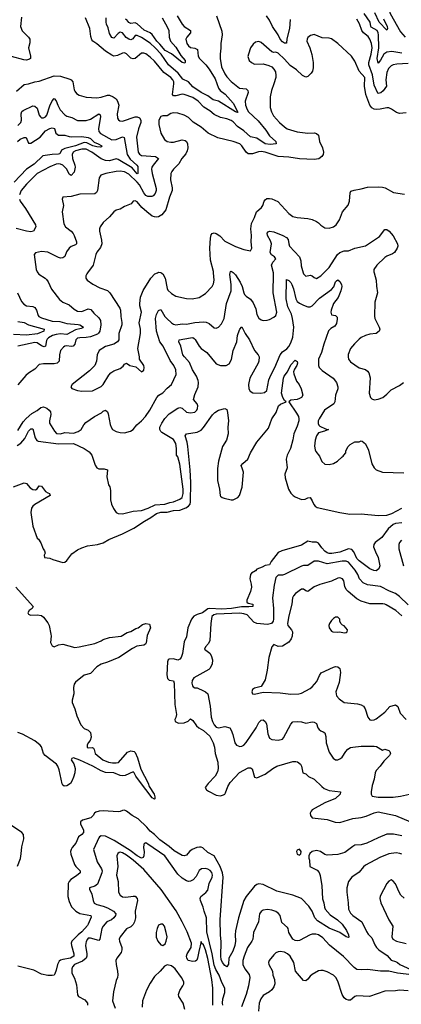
# Model space of a CAD drawing. Header units: inches. Extents: x 1552611 to 1694776, y 811966 to 917215.
# Tile 286 of 549: x 1632287 to 1635866, y 873138 to 882373. Entities that reach past the tile are written whole.
import ezdxf

# ---------------------------------------------------------------- set-up
doc = ezdxf.new("R2010")
doc.units = ezdxf.units.IN
doc.header["$MEASUREMENT"] = 0
doc.layers.add('B6837', color=7, linetype='Continuous')
doc.layers.add('B6838', color=7, linetype='Continuous')

msp = doc.modelspace()

# ---------------------------------------------------------------- linework, layer by layer
at = {"layer": 'B6837', "color": 5}
for points, elevation in [([(1632262.1, 878377.9), (1632298.6, 878401.4), (1632335.3, 878444.7), (1632370, 878513.9), (1632390, 878536.3), (1632410, 878536.5), (1632430.5, 878450.5), (1632447.5, 878427.5), (1632461.1, 878421.1), (1632650, 878395.9), (1632790, 878399.1), (1632892.5, 878352.5), (1632938.8, 878318.8), (1632964.6, 878290), (1632993.4, 878193.4), (1633010, 878168.2), (1633030, 878159.5), (1633079.5, 878159.5), (1633111.3, 878150), (1633104.5, 878084.5), (1633121, 878010), (1633130.6, 877990.6), (1633138, 877958), (1633138.8, 877870), (1633146.8, 877830), (1633167.1, 877787.1), (1633192, 877750), (1633210, 877742.8), (1633250, 877739.1), (1633350, 877762.4), (1633430, 877769.2), (1633492.7, 877790), (1633557.2, 877822.8), (1633648, 877830), (1633694.6, 877845.4), (1633728, 877850), (1633790, 877874.8), (1633810, 877890.8), (1633819.8, 877930), (1633819.8, 877970), (1633790, 878205.2), (1633770, 878272), (1633758, 878290), (1633758, 878350), (1633750, 878398), (1633730, 878436.4), (1633620.6, 878500.6), (1633609.5, 878510), (1633600.5, 878530), (1633602, 878550), (1633618.9, 878590), (1633647.5, 878632.4), (1633690, 878676.3), (1633770, 878729.1), (1633790, 878735.3), (1633809.2, 878729.2), (1633850, 878690.4), (1633890, 878684.6), (1633930, 878692.4), (1633949.6, 878710), (1633953.5, 878726.5), (1633956.1, 878750), (1633951, 878770), (1633916.9, 878810), (1633930, 878856.3), (1633959.9, 878930), (1633962.9, 878970), (1633959.6, 878990), (1633945.6, 879030), (1633906.9, 879090), (1633878.4, 879158.4), (1633831.1, 879210), (1633818.3, 879230), (1633799.1, 879310), (1633779.1, 879350), (1633782, 879370), (1633890.1, 879390.2), (1633910, 879391), (1633924.2, 879384.2), (1633934, 879374), (1633969.3, 879309.3), (1633990, 879288.6), (1634043.2, 879250), (1634130, 879143.9), (1634170, 879129.4), (1634224, 879130), (1634250, 879145.7), (1634274.1, 879185.9), (1634289.9, 879270), (1634324.7, 879350), (1634328.7, 879410), (1634334.3, 879430), (1634350, 879470.8), (1634370, 879490.8), (1634400.8, 879430), (1634440.7, 879370), (1634488.9, 879270), (1634522, 879230), (1634532, 879210), (1634531, 879171), (1634524, 879150), (1634444.8, 879010), (1634432.1, 878950), (1634436.2, 878910), (1634449, 878889), (1634474.5, 878874.5), (1634549.5, 878869.5), (1634584.2, 878875.8), (1634603.9, 878896.1), (1634624.3, 878995.7), (1634642, 879038), (1634681.1, 879110), (1634730.5, 879229.5), (1634750, 879256.5), (1634793, 879287), (1634810, 879306.4), (1634830, 879342.4), (1634850, 879394.8), (1634857.7, 879490), (1634845, 879570), (1634834.6, 879610), (1634800.2, 879680.2), (1634786.2, 879753.9), (1634787.6, 879932.4), (1634790, 879935.5), (1634810, 879927.4), (1634830, 879906.7), (1634839.2, 879890), (1634854.9, 879850), (1634875.1, 879755.1), (1634889.3, 879729.3), (1634910, 879713.7), (1634950, 879693.9), (1634990, 879681.2), (1635010, 879680.3), (1635030, 879690.3), (1635098.3, 879761.7), (1635210, 879841.1), (1635232.4, 879867.6), (1635250, 879913.6), (1635257.8, 879922.2), (1635270, 879931.7), (1635290, 879918.3), (1635304.5, 879890), (1635308, 879870), (1635299.1, 879830), (1635272.6, 879767.4), (1635229.3, 879710), (1635206.7, 879650), (1635204, 879630), (1635210, 879605.7), (1635250, 879598), (1635263.8, 879583.8), (1635265.1, 879565.1), (1635256.7, 879523.3), (1635242.3, 879497.7), (1635203.4, 879476.6), (1635184.3, 879455.7), (1635138.2, 879330), (1635117.7, 879250), (1635090.2, 879190), (1635089.3, 879130), (1635095.3, 879110), (1635124, 879084), (1635225.2, 879010), (1635256.9, 878970), (1635269.1, 878930), (1635269, 878910), (1635247.6, 878850), (1635241.7, 878790), (1635233.1, 878770), (1635146.5, 878710), (1635094.4, 878630), (1635086, 878610), (1635085.3, 878585.3), (1635091.1, 878571.1), (1635101.7, 878561.7), (1635155.6, 878535.6), (1635182, 878530), (1635146.2, 878513.8), (1635090, 878498.3), (1635071.2, 878468.8), (1635059, 878430), (1635053, 878373), (1635058, 878338), (1635063.9, 878323.9), (1635098.8, 878278.8), (1635122, 878230), (1635150, 878204), (1635190, 878202), (1635230, 878211), (1635268.9, 878231.1), (1635310, 878274), (1635322, 878278), (1635326, 878290), (1635346, 878310), (1635346, 878330), (1635366, 878370), (1635386, 878390), (1635430, 878412), (1635470, 878414), (1635490, 878422), (1635499.6, 878419.6), (1635530, 878394), (1635556.8, 878336.8), (1635588.5, 878208.5), (1635610, 878171), (1635631, 878150), (1635690.9, 878129.1), (1635890, 878121.5)], 940), ([(1632456.5, 880000), (1632466.8, 879986.8), (1632525.5, 879950), (1632537.4, 879937.4), (1632553.1, 879913.1), (1632583.9, 879843.9), (1632658.7, 879750), (1632690, 879724.2), (1632750, 879697), (1632798, 879658), (1632830, 879640.2), (1632870, 879637.2), (1632930, 879662.3), (1632955.1, 879655.1), (1632980.8, 879620.8), (1633030, 879575.6), (1633044.5, 879550), (1633046.6, 879510), (1633037.6, 879450), (1633026.9, 879433.2), (1633015.2, 879424.8), (1632950, 879398.7), (1632910, 879390.8), (1632850.1, 879389.9), (1632830, 879384.8), (1632814.4, 879370), (1632803.2, 879330), (1632789.3, 879310.7), (1632770, 879307.3), (1632730, 879315), (1632710, 879311.9), (1632697.1, 879302.9), (1632670, 879269.3), (1632659.1, 879230), (1632655.9, 879170), (1632638.7, 879150), (1632610, 879143.6), (1632510, 879145.3), (1632470, 879137.4), (1632430, 879093.6), (1632370, 879056.2), (1632344.9, 879035.1), (1632270, 878949.5)], 960), ([(1632270, 878521.3), (1632319.5, 878600.5), (1632346.6, 878633.4), (1632401.8, 878678.2), (1632451.7, 878708.3), (1632485.1, 878734.9), (1632510, 878743), (1632540.7, 878730), (1632564.7, 878710), (1632574.5, 878694.5), (1632578.4, 878670), (1632566, 878610), (1632567.6, 878590), (1632612.2, 878512.2), (1632632.9, 878492.9), (1632670, 878488.7), (1632710, 878499.6), (1632790, 878496.1), (1632835.1, 878510), (1632862.4, 878530), (1632887.4, 878572.6), (1632906.2, 878593.8), (1632988.2, 878651.8), (1633054.6, 878685.4), (1633070, 878700.3), (1633090, 878710.3), (1633110, 878693.4), (1633117.6, 878677.6), (1633135.6, 878575.6), (1633143.7, 878550), (1633157.1, 878530), (1633191, 878511), (1633230, 878500.2), (1633270, 878498.3), (1633326.9, 878513.1), (1633349.7, 878530), (1633386.4, 878573.6), (1633430, 878609.1), (1633467.6, 878650), (1633508.5, 878710), (1633573.3, 878830), (1633591.8, 878850), (1633630, 878872.9), (1633670, 878916), (1633711.5, 878950), (1633754, 879046), (1633752.4, 879090), (1633730.9, 879130), (1633697.6, 879177.6), (1633631.1, 879310), (1633600.2, 879350), (1633568.7, 879450), (1633559.6, 879570), (1633570, 879607.6), (1633590, 879646.7), (1633610, 879654.4), (1633648.8, 879590), (1633665.7, 879570), (1633710, 879528.4), (1633730, 879516.9), (1633750, 879512.2), (1633810, 879520.2), (1633850, 879517.8), (1633930, 879532.6), (1634010, 879538.2), (1634034.7, 879534.7), (1634062.4, 879522.4), (1634110, 879484), (1634130, 879480.7), (1634150, 879487.7), (1634180.7, 879519.3), (1634205.4, 879570), (1634225.4, 879710), (1634269.2, 879830), (1634270.5, 879890.5), (1634257.5, 879982.5), (1634260.9, 880000)], 960), ([(1632922.9, 880000), (1632915.5, 879990), (1632907.7, 879970), (1632907.3, 879950), (1632920.7, 879930), (1632971.7, 879891.7), (1633037.5, 879857.5), (1633110, 879831.6), (1633133.7, 879810), (1633227.2, 879667.2), (1633232.1, 879650), (1633233.8, 879590), (1633246.1, 879533.9), (1633243.2, 879510), (1633217.7, 879430), (1633215, 879370), (1633202.7, 879350), (1633170, 879330.8), (1633090, 879308), (1633032.7, 879270), (1633012.4, 879230), (1633007.2, 879170), (1632990.2, 879129.8), (1632941.5, 879078.5), (1632778.8, 878950), (1632766, 878930), (1632775.3, 878915.3), (1632830, 878896.4), (1632869.1, 878889.1), (1632970, 878891.6), (1633050, 878932.7), (1633069.5, 878950), (1633122.4, 879037.6), (1633140.8, 879059.2), (1633170, 879078), (1633230, 879100.3), (1633257, 879123), (1633270, 879140.7), (1633290, 879150.8), (1633321, 879130), (1633375.6, 879115.6), (1633430, 879071.3), (1633450, 879086), (1633455.1, 879110), (1633452.3, 879130), (1633409.5, 879189.5), (1633409.5, 879210.5), (1633394.7, 879290), (1633420.3, 879430), (1633418.2, 879470), (1633406.4, 879530), (1633427.6, 879630), (1633412.2, 879690), (1633412.4, 879712.4), (1633421.2, 879770), (1633445.7, 879834.3), (1633516.9, 879950), (1633555.6, 879990), (1633580.2, 880000)], 980), ([(1633613.7, 880000), (1633630.2, 879990), (1633650, 879947.7), (1633670, 879850.8), (1633677.6, 879837.6), (1633710, 879804.4), (1633750, 879781.3), (1633850, 879756.9), (1633903.7, 879756.3), (1633970, 879767.4), (1634030, 879804.9), (1634090.7, 879869.3), (1634103.3, 879896.7), (1634109.7, 879930), (1634104.3, 880000)], 980), ([(1634292.5, 880000), (1634310, 879978.7), (1634354.5, 879910), (1634371.9, 879871.9), (1634387.5, 879810), (1634395.4, 879795.4), (1634410, 879778.7), (1634450.2, 879750.2), (1634476.2, 879716.2), (1634500.3, 879660.3), (1634510, 879606.8), (1634530, 879572.7), (1634550, 879557.1), (1634570, 879552.4), (1634606.2, 879553.8), (1634630, 879560.4), (1634670, 879581.7), (1634690, 879599.5), (1634699.8, 879630), (1634664.7, 879810), (1634668.2, 879990), (1634665.9, 880000)], 960), ([(1634946.1, 880000), (1634950, 879987.7), (1634970, 879968.2), (1635010, 879977.1), (1635030, 879970.4), (1635050, 879954.4), (1635070, 879947), (1635110, 879970.4), (1635140.1, 880000)], 960), ([(1635610.4, 880000), (1635630.3, 879930.3), (1635632.2, 879872.2), (1635641.6, 879810), (1635617.3, 879722.7), (1635613.3, 879593.3), (1635618.7, 879570), (1635657.4, 879490), (1635663.7, 879470), (1635659.3, 879450), (1635630, 879429.7), (1635570, 879423.5), (1635530.8, 879410), (1635490, 879391.6), (1635470, 879376.9), (1635425.9, 879334.1), (1635390.4, 879289.7), (1635368.7, 879231.3), (1635366.4, 879210), (1635370.5, 879190), (1635390, 879163.8), (1635470, 879108.8), (1635531.5, 879091.5), (1635550, 879077.1), (1635560.4, 879060.4), (1635573.4, 879013.4), (1635565.3, 878870), (1635575.5, 878830), (1635590, 878817.1), (1635610, 878808.7), (1635650, 878812.9), (1635693.6, 878830), (1635730, 878859.5), (1635770, 878902), (1635850, 878942), (1635885.1, 878970)], 960), ([(1632266.4, 879810), (1632302.6, 879730), (1632325.1, 879705.1), (1632350, 879687.7), (1632410, 879682.9), (1632430, 879674.7), (1632443.2, 879650), (1632459, 879599), (1632467.6, 879587.6), (1632490, 879575.8), (1632590, 879545.4), (1632663, 879543), (1632730, 879523.8), (1632835.3, 879515.3), (1632850.9, 879510.9), (1632884.4, 879490), (1632878.7, 879481.3), (1632864.1, 879475.9), (1632810, 879465.2), (1632730, 879420.9), (1632670, 879427.3), (1632630, 879421.2), (1632594.7, 879410), (1632558.4, 879390), (1632543.4, 879376.6), (1632537.2, 879362.8), (1632530.1, 879309.9), (1632515.5, 879304.5), (1632490, 879315), (1632450, 879341.6), (1632430, 879345.6), (1632270, 879311.7)], 940), ([(1632270, 879540.6), (1632330, 879534.2), (1632370.1, 879510.1), (1632517.6, 879470), (1632514.6, 879450), (1632454.6, 879425.4), (1632350, 879414.6), (1632230, 879421.6)], 920), ([(1632230, 877990.6), (1632330, 878028), (1632350, 878023.8), (1632383.5, 877983.5), (1632410, 877965.1), (1632435.8, 877964.2), (1632450, 877972.6), (1632470, 877999.5), (1632490, 877999.1), (1632530, 877949), (1632550, 877934.7), (1632567.3, 877930), (1632573.7, 877910), (1632430, 877825.4), (1632410.2, 877810), (1632397.5, 877790), (1632391.9, 877750), (1632410, 877622), (1632450, 877511), (1632462, 877502), (1632486.2, 877466.2), (1632506.7, 877410), (1632519.5, 877390), (1632524.4, 877370), (1632517.1, 877350), (1632518.4, 877330), (1632570, 877321.7), (1632596.3, 877310), (1632690, 877283), (1632710, 877285.4), (1632730, 877300.2), (1632776.3, 877363.7), (1632830, 877399.2), (1632870, 877419.4), (1632922, 877438), (1633015.6, 877450), (1633070, 877465.8), (1633122.3, 877497.7), (1633250, 877549.7), (1633356.6, 877603.4), (1633458.7, 877670), (1633517.4, 877702.6), (1633570, 877742.4), (1633610, 877753.6), (1633670, 877753.5), (1633730, 877769.6), (1633790, 877773.8), (1633846.4, 877793.6), (1633870.8, 877809.2), (1633884.6, 877830), (1633888.9, 877850), (1633891.9, 878031.9), (1633885.4, 878150), (1633863.9, 878370), (1633856.7, 878410), (1633837.6, 878470), (1633849.9, 878490.1), (1633950, 878504.8), (1633990, 878523.8), (1634011.9, 878548.1), (1634093.7, 878666.3), (1634116, 878690), (1634149.9, 878710.1), (1634210, 878727.7), (1634230, 878717.6), (1634236.6, 878690), (1634244.8, 878610), (1634238.8, 878550), (1634241.3, 878490), (1634226.5, 878430), (1634188.8, 878371.2), (1634151.2, 878231.2), (1634142.5, 878162.6), (1634143.1, 878050), (1634160.2, 877970), (1634165.8, 877910), (1634170, 877903.7), (1634184.9, 877890), (1634203.7, 877883.7), (1634270, 877868.8), (1634290, 877870.2), (1634331.1, 877890), (1634349.7, 877910), (1634372.6, 877987.4), (1634384.4, 878130), (1634377.7, 878157.7), (1634363, 878190), (1634378.3, 878210), (1634425.7, 878250), (1634451.3, 878310), (1634510, 878410.2), (1634619.3, 878540.7), (1634652.8, 878630), (1634691.6, 878690), (1634713, 878750), (1634732.2, 878767.8), (1634785.2, 878790), (1634770, 878800.9), (1634753.3, 878830), (1634743.7, 878870), (1634762.5, 879010), (1634768.7, 879030), (1634798, 879070), (1634830, 879136.9), (1634870, 879179.1), (1634887.9, 879167.9), (1634893, 879150), (1634886, 879130), (1634863.5, 879096.5), (1634856.1, 879070), (1634856.9, 879050), (1634881.7, 878981.7), (1634906.4, 878950), (1634926.7, 878910), (1634943, 878850), (1634930.5, 878830), (1634910, 878819.6), (1634890, 878811.5), (1634830, 878802.9), (1634810.7, 878790), (1634881.7, 878681.7), (1634900.2, 878650), (1634906.2, 878630), (1634905, 878610), (1634890, 878561.6), (1634856.6, 878490), (1634847.2, 878432.8), (1634825.5, 878350), (1634796.8, 878290), (1634784.6, 878250), (1634794.9, 878170), (1634772.8, 878110), (1634776.4, 878076.4), (1634809.3, 877969.3), (1634831, 877931), (1634850.4, 877910), (1634870, 877897.3), (1634930, 877873.5), (1634964.9, 877875.1), (1634990, 877887.2), (1635010, 877890.4), (1635030, 877861.3), (1635045.3, 877825.3), (1635057.7, 877810), (1635078.2, 877798.2), (1635289.9, 877750.1), (1635383.8, 877736.2), (1635490, 877738.9), (1635650, 877721.5), (1635730, 877727), (1635777.4, 877742.6), (1635870, 877792.4)], 920), ([(1635870, 877652.8), (1635810, 877646.3), (1635790, 877638.1), (1635742.2, 877597.8), (1635682.4, 877517.6), (1635619.5, 877470), (1635606.9, 877450), (1635606.4, 877430), (1635623.2, 877383.2), (1635650.3, 877330), (1635664.7, 877250), (1635656.2, 877223.8), (1635630, 877205), (1635606.7, 877206.7), (1635570, 877223.1), (1635470, 877295.9), (1635450, 877318.9), (1635422.1, 877382.1), (1635402.3, 877402.3), (1635370, 877409.9), (1635290, 877380.1), (1635215.3, 877364.7), (1635190, 877364.7), (1635170, 877372.1), (1635147.9, 877387.9), (1635119.4, 877419.4), (1635090, 877463.2), (1635070, 877472.2), (1635030, 877472.5), (1634990, 877481.5), (1634930, 877443.5), (1634744, 877390), (1634710, 877374.5), (1634644.4, 877290), (1634630, 877259), (1634590, 877254), (1634562, 877238), (1634510, 877218), (1634496.9, 877203.1), (1634459.8, 877180.2), (1634450, 877168), (1634446.7, 877130), (1634450, 877102), (1634459.1, 877079.1), (1634460.7, 877050), (1634450.8, 877010), (1634417.3, 876930), (1634416, 876910), (1634430, 876898.8), (1634474, 876890), (1634472, 876870), (1634434.9, 876865.1), (1634367.1, 876867.1), (1634273.4, 876850), (1634183.2, 876843.2), (1634068.2, 876851.8), (1634052.6, 876847.4), (1634002.4, 876810), (1633950, 876794.2), (1633920.9, 876779.1), (1633897.1, 876750), (1633863.9, 876670), (1633850, 876584), (1633830, 876539), (1633812.4, 876427.6), (1633800.7, 876390), (1633790, 876375.2), (1633770, 876366.9), (1633730, 876377), (1633690, 876376), (1633680.3, 876370), (1633671.5, 876350), (1633666.9, 876226.9), (1633674, 876194), (1633690, 876178), (1633730, 876170.6), (1633734.9, 876150), (1633743.1, 875950), (1633755.9, 875855.9), (1633752.4, 875827.6), (1633741.5, 875810), (1633744.6, 875790), (1633775.6, 875775.6), (1633830, 875777.8), (1633866.5, 875793.5), (1633890, 875816), (1633910, 875800.9), (1633946.2, 875750), (1633966.5, 875730), (1634010, 875704.7), (1634070, 875651.9), (1634102.1, 875590), (1634113.3, 875550), (1634120.1, 875490), (1634145.8, 875410), (1634148.7, 875350), (1634142.5, 875317.5), (1634121.3, 875278.7), (1634053.5, 875210), (1634027.3, 875170), (1634039.5, 875150), (1634057, 875137), (1634130, 875099.6), (1634170, 875093.1), (1634198.7, 875101.3), (1634210, 875108.4), (1634217.8, 875122.2), (1634237.8, 875182.2), (1634261, 875219), (1634348.6, 875311.4), (1634430, 875356), (1634450, 875355.8), (1634465.8, 875345.9), (1634487.8, 875267.8), (1634510, 875262.4), (1634590, 875295.6), (1634661.7, 875350), (1634696.9, 875370), (1634850, 875415.7), (1634876, 875416), (1634892.5, 875412.5), (1634919.5, 875390), (1634928.9, 875370), (1634942, 875310), (1634970, 875298.8), (1634995.3, 875275.3), (1635050, 875248), (1635120, 875180), (1635143.1, 875163.1), (1635190, 875144.6), (1635296.3, 875130), (1635293.7, 875110), (1635250, 875069), (1635150, 875027), (1635030, 874961.7), (1635019.6, 874950), (1635011.4, 874930), (1635012.9, 874910), (1635030, 874886.7), (1635170, 874870.9), (1635245.8, 874845.8), (1635290, 874843.7), (1635410, 874880.8), (1635490, 874891.4), (1635537.2, 874902.8), (1635610, 874933.7), (1635650, 874944.7), (1635810, 874909.2), (1636010, 874825.5)], 920), ([(1635868.2, 877490), (1635850.4, 877470), (1635841.3, 877450), (1635841.1, 877410), (1635886.4, 877250)], 940), ([(1635930, 876886.1), (1635850, 876964.2), (1635812.5, 876990), (1635753.8, 877013.8), (1635670, 877057), (1635550, 877071.8), (1635509.5, 877089.5), (1635473.6, 877130), (1635458.1, 877170), (1635432.2, 877210), (1635370, 877285.4), (1635350, 877295.7), (1635310, 877295.8), (1635170, 877269.9), (1635090, 877292.7), (1635050, 877295.8), (1634990, 877254.8), (1634950, 877254), (1634930, 877247.9), (1634770, 877167.8), (1634750, 877162.4), (1634710, 877162.4), (1634690, 877140.4), (1634672, 877070), (1634657, 876950), (1634667.7, 876850), (1634667.4, 876750), (1634663.8, 876730), (1634648.9, 876711.1), (1634610, 876700.6), (1634510, 876708.5), (1634483.1, 876723.1), (1634419.1, 876790), (1634390, 876800.8), (1634350, 876807.5), (1634130, 876796.5), (1634107.9, 876792.1), (1634090, 876774.3), (1634078.3, 876710), (1634068.6, 876550), (1634058.6, 876521.4), (1634029.1, 876490), (1634021.5, 876470), (1634070, 876432.8), (1634082.9, 876410), (1634096.1, 876370), (1634091.7, 876328.3), (1634071.4, 876288.6), (1634060.6, 876279.4), (1633921.3, 876198.7), (1633905.2, 876174.8), (1633901, 876150), (1633906.1, 876126.1), (1633914.5, 876114.5), (1633930, 876105.7), (1633950, 876106.3), (1634010, 876079.6), (1634030, 876068.9), (1634050, 876048.4), (1634073.1, 875933.1), (1634082.3, 875830), (1634094.4, 875790), (1634110, 875759.3), (1634130, 875737.6), (1634150, 875732.4), (1634210, 875742.2), (1634257, 875730), (1634271.5, 875710), (1634286.5, 875670), (1634304.4, 875590), (1634320.7, 875570), (1634350, 875556.4), (1634370, 875558.4), (1634389.3, 875570), (1634410, 875592.4), (1634504.8, 875730), (1634530, 875779.5), (1634550, 875802.6), (1634570, 875805.7), (1634590, 875790.3), (1634600.2, 875770), (1634614.5, 875674.5), (1634630, 875632.7), (1634650, 875622), (1634710, 875615.3), (1634750, 875624.9), (1634762, 875638), (1634830, 875765.5), (1634850, 875786.4), (1634890.4, 875790.4), (1634930, 875786), (1634970, 875775.3), (1635030, 875787.9), (1635050, 875785.2), (1635070.2, 875770.2), (1635083.2, 875730), (1635094, 875714), (1635110, 875701.7), (1635134, 875694), (1635150, 875683), (1635159.3, 875650), (1635161.3, 875590), (1635190, 875503), (1635225.9, 875445.9), (1635250, 875432.4), (1635270, 875432.4), (1635296, 875444), (1635310, 875455.5), (1635344.7, 875510), (1635364, 875530), (1635390, 875545.4), (1635410, 875551), (1635490, 875559.3), (1635610, 875559.2), (1635634.5, 875554.5), (1635690, 875521), (1635710, 875530.7), (1635750, 875518.8), (1635758.8, 875510), (1635764, 875490), (1635755.5, 875470), (1635700.4, 875419.6), (1635668.7, 875370), (1635628.9, 875330), (1635620.3, 875310), (1635610.2, 875250), (1635591.3, 875190), (1635581.7, 875130), (1635581.6, 875110), (1635591.3, 875090), (1635650, 875081.5), (1635790, 875080.2), (1635857.2, 875090), (1635970, 875116)], 940), ([(1635870, 876780.5), (1635813.3, 876830), (1635724.5, 876884.5), (1635710, 876892.1), (1635693.8, 876893.8), (1635570, 876895.1), (1635490, 876919.8), (1635450, 876940.4), (1635368.6, 877008.6), (1635349.7, 877030), (1635335.9, 877055.9), (1635326.6, 877110), (1635313, 877130), (1635290, 877137.7), (1635270, 877133.7), (1635210, 877106), (1635103.1, 877076.9), (1635050, 877052), (1634990, 877009.7), (1634970, 877016.3), (1634950, 877031.2), (1634930, 877031.1), (1634873.7, 876990), (1634856, 876970), (1634844.6, 876950), (1634837.6, 876890), (1634810, 876781.2), (1634799.7, 876710), (1634802.9, 876690), (1634834.9, 876650), (1634844.7, 876630), (1634842.9, 876590), (1634834.4, 876565.6), (1634810, 876533.6), (1634750, 876496.2), (1634710, 876495.1), (1634670, 876513.6), (1634650.3, 876490), (1634622.6, 876390), (1634608.4, 876271.6), (1634590, 876180.9), (1634550, 876117.2), (1634490, 876104.2), (1634469.3, 876090.7), (1634462.6, 876070), (1634470.4, 876050.4), (1634490, 876047), (1634570, 876067), (1634730, 876058.9), (1634830, 876047.4), (1634906, 876050), (1634930, 876054.9), (1635010, 876098.4), (1635030, 876117), (1635072.9, 876167), (1635097.6, 876222.4), (1635114.3, 876245.7), (1635230, 876300.3), (1635250, 876304.9), (1635270, 876303), (1635290, 876286), (1635296.1, 876250), (1635282.8, 876157.2), (1635252, 876070), (1635258.4, 876030), (1635281.6, 876001.6), (1635330, 875968.7), (1635456.5, 875956.5), (1635488.2, 875948.2), (1635510, 875934.8), (1635527.3, 875910), (1635550.8, 875830), (1635570, 875807.3), (1635590, 875802), (1635610, 875805.5), (1635630, 875816.3), (1635710, 875877.1), (1635759.5, 875930), (1635810, 875946), (1635831.8, 875931.8), (1635855.8, 875870), (1635910, 875808.5)], 960), ([(1632250, 877051), (1632411.6, 876870), (1632404.7, 876850), (1632376.2, 876830), (1632363.5, 876810), (1632370, 876796.4), (1632388.6, 876788.6), (1632451.4, 876791.4), (1632490, 876785.5), (1632510, 876768.9), (1632550, 876716.8), (1632561.8, 876690), (1632579.9, 876610), (1632582.3, 876590), (1632576.1, 876530), (1632590, 876501.6), (1632610, 876490.5), (1632650, 876510.7), (1632690, 876514.8), (1632804.5, 876484.5), (1632846, 876490), (1632990, 876522.8), (1633050, 876546.8), (1633070, 876561), (1633130, 876578), (1633238, 876590), (1633294.9, 876625.1), (1633330, 876634.4), (1633376.6, 876663.4), (1633399.3, 876670), (1633438.3, 876701.7), (1633470, 876708.1), (1633504.7, 876704.7), (1633514.7, 876670), (1633481.9, 876598.1), (1633472.1, 876527.9), (1633465.5, 876514.5), (1633450, 876505.1), (1633383.9, 876496.1), (1633343.9, 876476.1), (1633216, 876390), (1633110, 876346.6), (1633050, 876329.3), (1633010, 876302.7), (1632950, 876242), (1632890, 876223.9), (1632810, 876158.9), (1632799, 876141), (1632790.2, 876109.8), (1632794, 876050), (1632777.8, 875990), (1632779.1, 875970), (1632803.2, 875910), (1632822.3, 875842.3), (1632859.9, 875759.9), (1632890, 875725.5), (1632930, 875707.7), (1632950, 875686.8), (1632956.9, 875643.1), (1632947.1, 875612.9), (1632928, 875590), (1632920.7, 875570), (1632921, 875550), (1632930, 875542.8), (1632965.4, 875545.4), (1632978.8, 875538.8), (1632986.4, 875526.4), (1632993.4, 875490), (1633066.4, 875430), (1633118.8, 875410), (1633155.7, 875404.3), (1633190, 875402.3), (1633212.7, 875407.3), (1633296.5, 875503.5), (1633330, 875515.5), (1633358.8, 875510), (1633370, 875498.8), (1633390.4, 875450), (1633423.4, 875343.4), (1633492.5, 875212.5), (1633501.3, 875181.3), (1633547.1, 875110), (1633555.2, 875084.8), (1633555.5, 875064.5), (1633550, 875061.3), (1633530, 875075.1), (1633411.1, 875230), (1633377, 875277), (1633360.7, 875310), (1633350, 875318.7), (1633276.3, 875283.7), (1633250, 875279.9), (1633230, 875283.8), (1633169.4, 875310), (1633090, 875313.1), (1633050, 875328.5), (1632971.3, 875371.3), (1632850, 875428.3), (1632790, 875448.2), (1632776.1, 875443.9), (1632768.7, 875430), (1632793.7, 875393.7), (1632806.9, 875350), (1632802.7, 875310), (1632791.4, 875268.6), (1632776.8, 875230), (1632762, 875210), (1632730, 875188.5), (1632704.4, 875184.4), (1632692.5, 875192.5), (1632686.1, 875206.1), (1632658, 875338), (1632645.9, 875370), (1632632.5, 875390), (1632526.2, 875470), (1632511.1, 875490), (1632492.4, 875552.4), (1632478, 875570), (1632428.7, 875610), (1632312.6, 875672.6), (1632267.8, 875687.8)], 880), ([(1635870, 874719.1), (1635793.1, 874733.1), (1635730, 874732.3), (1635650, 874700.8), (1635542, 874650), (1635490, 874634.4), (1635430, 874629), (1635410, 874619), (1635337.1, 874562.9), (1635270, 874543.5), (1635170, 874535.4), (1635150, 874542), (1635109.4, 874570), (1635070, 874579.8), (1635030, 874572.4), (1635008.6, 874551.4), (1634999.1, 874530), (1634998, 874510), (1635004.4, 874490), (1635007.8, 874430), (1635075.6, 874395.6), (1635094.4, 874374.4), (1635105.5, 874345.5), (1635121.2, 874250), (1635127.7, 874127.7), (1635138.8, 874090), (1635144, 874050), (1635151.7, 874031.7), (1635198.2, 873978.2), (1635266.8, 873930), (1635312.5, 873890), (1635352.8, 873830), (1635370.2, 873790), (1635373.1, 873766.9), (1635370, 873763.7), (1635350, 873769.8), (1635289.5, 873810), (1635190, 873851.8), (1635080.8, 873920.8), (1635056.1, 873950), (1635029.8, 874010), (1634999.9, 874059.9), (1634930.6, 874130.6), (1634850, 874162.6), (1634697.8, 874197.8), (1634570, 874260.9), (1634530, 874267), (1634510, 874260.3), (1634490, 874246.4), (1634412.1, 874150), (1634389.4, 874110), (1634338.1, 873950), (1634312.3, 873827.7), (1634307.7, 873790), (1634309.4, 873730), (1634303.3, 873690), (1634285, 873635), (1634249.4, 873570.6), (1634244.5, 873515.5), (1634230, 873489.9), (1634210, 873500.6), (1634187.3, 873530), (1634176.7, 873556.7), (1634172.7, 873590), (1634176.6, 873723.4), (1634169.9, 873790), (1634167.1, 873930), (1634194, 874330), (1634187.7, 874370), (1634168.3, 874430), (1634110.7, 874530), (1634050, 874560.4), (1634004.6, 874604.6), (1633990, 874611), (1633971.9, 874611.9), (1633948.1, 874608.1), (1633904.5, 874590), (1633879.4, 874570), (1633850, 874536.5), (1633830, 874529.8), (1633810, 874532.9), (1633736.6, 874576.6), (1633690, 874617.7), (1633600.2, 874680.2), (1633550, 874729.8), (1633510, 874760.8), (1633479.7, 874799.7), (1633398.4, 874878.4), (1633340.3, 874910), (1633290, 874949.8), (1633270, 874958.5), (1633250, 874956.9), (1633230, 874946.3), (1633210, 874944.4), (1633068.1, 874951.9), (1633031.8, 874948.2), (1633001.1, 874938.9), (1632988.7, 874931.3), (1632977.3, 874910), (1632953.7, 874886.3), (1632874.4, 874865.6), (1632857.3, 874850), (1632856.3, 874830), (1632885.2, 874770), (1632884.7, 874750), (1632869, 874731), (1632839.1, 874710), (1632814.8, 874650), (1632779.8, 874610), (1632768.9, 874590), (1632764.4, 874570), (1632767.5, 874547.5), (1632800.2, 874450), (1632812.4, 874430), (1632855.3, 874390), (1632852.4, 874370), (1632818.2, 874341.8), (1632767.8, 874310), (1632750.1, 874290), (1632742.2, 874270), (1632739.2, 874150), (1632750, 874103), (1632772.9, 874052.9), (1632813, 874010), (1632850.1, 873990.1), (1632953.4, 873970), (1632956.7, 873956.7), (1632930.1, 873890), (1632921.5, 873878.5), (1632870, 873818.8), (1632834, 873790), (1632776.5, 873730), (1632769.2, 873710), (1632771.3, 873690), (1632795.6, 873610), (1632794.6, 873590), (1632764.4, 873570), (1632690, 873558.9), (1632670, 873552.2), (1632657.8, 873542.2), (1632639.8, 873510), (1632630, 873459.3), (1632616.2, 873423.8), (1632610, 873412.3), (1632590, 873409.4), (1632550, 873409.4), (1632490, 873421.2), (1632419.3, 873459.3), (1632270, 873497)], 920), ([(1632266.8, 874433.2), (1632293.5, 874506.5), (1632302.1, 874550), (1632306.1, 874613.9), (1632325, 874690), (1632321.7, 874730), (1632306.4, 874750), (1632190, 874826.7)], 920), ([(1634191.7, 873130), (1634187.6, 873150), (1634191.9, 873188.1), (1634212.2, 873250), (1634211.9, 873290), (1634182.2, 873342.2), (1634157.3, 873410), (1634125.1, 873465.1), (1634110, 873505), (1634092.3, 873612.3), (1634043.2, 873816.8), (1634037.4, 873950), (1634016.4, 874010), (1634007.8, 874050), (1633982.9, 874110), (1633980.6, 874130), (1633985.6, 874150), (1634033.8, 874186.2), (1634050.5, 874209.5), (1634064.1, 874270), (1634093.2, 874330), (1634095.9, 874350), (1634090, 874375.4), (1634073.8, 874393.9), (1634050, 874405.8), (1634028.6, 874411.4), (1633991, 874409), (1633970, 874392.8), (1633942.3, 874337.7), (1633914.8, 874305.2), (1633890, 874291.4), (1633870, 874289.1), (1633850, 874295.2), (1633810, 874321.3), (1633770, 874358.5), (1633648, 874530), (1633490, 874641), (1633468.8, 874651.2), (1633455.5, 874644.5), (1633450, 874635.3), (1633446.4, 874610), (1633453, 874567), (1633450.7, 874530), (1633444, 874516), (1633430.3, 874509.7), (1633390, 874530.9), (1633321.5, 874581.5), (1633173.3, 874673.3), (1633090, 874713.6), (1633050, 874717.4), (1633036.5, 874710), (1633030, 874700.5), (1632979.6, 874590), (1633013.4, 874473.4), (1633053.9, 874410), (1633058.8, 874390), (1633057, 874370), (1633016, 874264), (1632990, 874244.4), (1632940.7, 874230), (1632943, 874217), (1632962.6, 874170), (1632975.8, 874110), (1632986.4, 874086.4), (1633010, 874073.2), (1633070, 874058.3), (1633110, 874042.8), (1633168, 874010), (1633187.5, 873987.5), (1633185.5, 873970), (1633170, 873947.9), (1633148.5, 873931.5), (1633104.4, 873910), (1633068.1, 873871.9), (1633056.8, 873850), (1633038.5, 873750), (1633030, 873737.3), (1632950, 873759.6), (1632930, 873756.9), (1632921.9, 873750), (1632910, 873727.1), (1632902.5, 873690), (1632915.9, 873610), (1632916.9, 873590), (1632910.3, 873569.7), (1632877, 873543), (1632800.2, 873510), (1632783.5, 873490), (1632775.8, 873470), (1632774.3, 873430), (1632802.2, 873382.2), (1632819.3, 873319.3), (1632828.1, 873228.1), (1632839.3, 873210), (1632898.7, 873178.7), (1632922, 873150), (1632921.5, 873130)], 940), ([(1634098, 873130), (1634097.1, 873290), (1634089.5, 873370), (1634050, 873567), (1634030, 873647.3), (1634010, 873696.2), (1633992.6, 873712.6), (1633990, 873728), (1633965.8, 873634.2), (1633954.9, 873570), (1633947.4, 873552.6), (1633936.5, 873543.5), (1633910, 873539.8), (1633867.8, 873550), (1633853.5, 873570), (1633849.9, 873590), (1633856, 873610), (1633896.1, 873670), (1633896.8, 873710), (1633858.8, 873818.8), (1633812.1, 873912.1), (1633753.9, 874013.9), (1633615, 874215), (1633450, 874401.7), (1633351.1, 874490), (1633290, 874537), (1633250, 874559.4), (1633230, 874564), (1633218.8, 874561.2), (1633206.6, 874553.4), (1633197.2, 874530), (1633208.2, 874430), (1633194, 874350), (1633211.5, 874290), (1633214.6, 874190), (1633230, 874160.4), (1633250, 874146.7), (1633283.2, 874143.2), (1633350, 874152.7), (1633370, 874151.5), (1633388.7, 874130), (1633391.2, 874110), (1633369.2, 874010), (1633374.4, 873950), (1633362, 873910), (1633350, 873887.6), (1633330, 873864.7), (1633290, 873846.6), (1633228.5, 873770), (1633219.5, 873750), (1633221.3, 873730), (1633243.7, 873670), (1633245.7, 873650), (1633237, 873623), (1633196.4, 873570), (1633188, 873550), (1633190.4, 873510), (1633205.4, 873450), (1633207.1, 873412.9), (1633203.6, 873390), (1633190, 873360.9), (1633165.3, 873254.7), (1633157.5, 873170), (1633182, 873102)], 960), ([(1635870, 874545.8), (1635853.2, 874553.2), (1635817.1, 874557.1), (1635750, 874547.9), (1635663.8, 874516.2), (1635530, 874443.1), (1635510, 874428), (1635470, 874378), (1635402, 874330), (1635370, 874289.6), (1635355.1, 874230), (1635354, 874190), (1635368, 874090), (1635370.2, 874030), (1635390, 873992.4), (1635410, 873970.4), (1635496.5, 873910), (1635539.2, 873819.2), (1635555.4, 873795.4), (1635590, 873760.3), (1635616.4, 873696.4), (1635632.2, 873672.2), (1635655.8, 873650), (1635734.7, 873594.7), (1635770, 873551.3), (1635810, 873540.7), (1635831.3, 873530), (1635850.7, 873510.7), (1635990.7, 873450)], 940), ([(1635892.3, 874132.3), (1635862.8, 874162.8), (1635844.7, 874190), (1635810, 874269.2), (1635790, 874294), (1635770, 874304), (1635750, 874294), (1635730.4, 874269.6), (1635668.6, 874151.4), (1635666, 874130), (1635673, 874090), (1635748.4, 873930), (1635786.4, 873870), (1635777, 873770), (1635787.4, 873750), (1635820.5, 873730), (1635910, 873709.1)], 960), ([(1635964.5, 873415.5), (1635830, 873429.8), (1635748.9, 873448.9), (1635669.2, 873449.2), (1635550, 873465.7), (1635490, 873460.3), (1635450, 873464.8), (1635422.6, 873482.6), (1635325, 873585), (1635191.4, 873691.4), (1635130, 873760.8), (1635090, 873789.6), (1635064.4, 873795.6), (1635030, 873795.6), (1635010, 873789.6), (1634910, 873737.4), (1634890, 873733.7), (1634870, 873736.4), (1634850, 873749.7), (1634809.8, 873810), (1634805.1, 873850), (1634798.8, 873858.8), (1634745.6, 873905.6), (1634729.6, 873970), (1634715.6, 873990), (1634688.5, 874008.5), (1634650, 874021.3), (1634610, 874028), (1634570, 874021.6), (1634551.7, 874008.3), (1634534.9, 873985.1), (1634526.7, 873910), (1634480.2, 873810), (1634472.2, 873747.8), (1634465.4, 873730), (1634421.8, 873670), (1634390.7, 873589.3), (1634380.5, 873550), (1634378.9, 873510), (1634399.1, 873470), (1634439, 873419), (1634446.1, 873390), (1634431.8, 873310), (1634410.6, 873229.4), (1634366.2, 873113.8)], 940), ([(1635930, 873264.1), (1635850, 873270.8), (1635810, 873262.8), (1635710, 873260.4), (1635568.8, 873211.2), (1635450, 873218.7), (1635430, 873211.6), (1635390, 873178), (1635370, 873177.4), (1635350, 873183.1), (1635330, 873199.8), (1635310, 873229.8), (1635270, 873353.6), (1635250.8, 873390), (1635230, 873410.9), (1635170, 873442.6), (1635134.2, 873454.1), (1635110, 873456.3), (1635090, 873451.3), (1635030, 873417.7), (1635010, 873400.5), (1634990, 873373.3), (1634970, 873358.7), (1634950, 873361.3), (1634873.1, 873450), (1634857.8, 873530), (1634822.6, 873590), (1634798.7, 873610), (1634770, 873626), (1634730, 873633.5), (1634710, 873629.7), (1634690, 873619.7), (1634670, 873602.4), (1634625.7, 873550), (1634620.3, 873530), (1634622.6, 873510), (1634658.7, 873450), (1634661.5, 873410), (1634676.9, 873370), (1634679.6, 873330), (1634670, 873302.9), (1634650, 873275.1), (1634630, 873256.3), (1634570, 873219.7), (1634549.1, 873190), (1634534, 873150), (1634526.8, 873073.2)], 960), ([(1633836, 873090), (1633820.9, 873150), (1633779.2, 873210), (1633775.1, 873230), (1633790, 873268), (1633816.9, 873310), (1633825.1, 873330), (1633825.1, 873350), (1633803.5, 873390), (1633745.6, 873470), (1633710, 873498.4), (1633670, 873509.3), (1633643.4, 873496.6), (1633604.4, 873450), (1633550, 873398.9), (1633510, 873337.6), (1633475.8, 873270), (1633438.5, 873170), (1633434.3, 873110)], 980)]:
    msp.add_lwpolyline(points, dxfattribs=dict(at, elevation=elevation))
for points, elevation in [([(1635270, 876768), (1635250, 876768), (1635230, 876758), (1635210, 876738), (1635191.3, 876710), (1635186.8, 876690), (1635190.8, 876670), (1635210, 876638.8), (1635224.7, 876630), (1635270, 876627.3), (1635290, 876631), (1635330, 876622.8), (1635350, 876626), (1635358, 876630), (1635362, 876650), (1635330, 876688), (1635314, 876694), (1635298, 876710), (1635288, 876730), (1635288, 876750)], 980), ([(1634910, 874591.9), (1634890, 874583.7), (1634883.6, 874570), (1634890, 874546), (1634910, 874536.4), (1634922.4, 874550), (1634926.3, 874570)], 920), ([(1633610, 873889), (1633590, 873879), (1633574.8, 873850), (1633567.7, 873810), (1633567.7, 873767.7), (1633581, 873730), (1633610, 873696), (1633630, 873691), (1633650, 873704.7), (1633661.2, 873730), (1633669, 873770), (1633661.2, 873810), (1633644, 873870), (1633630, 873888.7)], 980)]:
    msp.add_lwpolyline(points, close=True, dxfattribs=dict(at, elevation=elevation))
at = {"layer": 'B6838', "color": 5}
for points, elevation in [([(1635894, 883030), (1635855.6, 883024.4), (1635835.4, 883004.6), (1635830.3, 882989.7), (1635832.6, 882912.6), (1635854.5, 882830), (1635859.7, 882790), (1635852.7, 882710), (1635836.1, 882663.9), (1635814.9, 882630), (1635748.2, 882571.8), (1635742.4, 882537.6), (1635745.2, 882490), (1635761.5, 882430), (1635858.7, 882258.7), (1635901.6, 882210)], 940), ([(1634132.2, 882410), (1634183.9, 882263.9), (1634184.2, 882230), (1634173.4, 882150), (1634174.3, 882105.7), (1634165.7, 882050), (1634166.9, 882010), (1634180.1, 881930), (1634210, 881864.9), (1634230, 881835.5), (1634270, 881794), (1634348, 881730), (1634410, 881723.2), (1634427.2, 881710), (1634428.5, 881690), (1634400.1, 881610), (1634405.5, 881570), (1634419.5, 881530), (1634433, 881510), (1634523.8, 881423.8), (1634596.5, 881336.5), (1634630, 881284.4), (1634690.3, 881230), (1634693, 881210), (1634637.2, 881202.8), (1634590, 881208.3), (1634510, 881261), (1634450, 881274.5), (1634387.6, 881330), (1634330.2, 881370.2), (1634290, 881413.4), (1634270, 881427.6), (1634230, 881443.4), (1634170, 881454.9), (1634110, 881482.9), (1634070, 881518.1), (1634013.7, 881553.7), (1633961.3, 881610), (1633910, 881642), (1633830, 881672.5), (1633810, 881673), (1633750, 881659.4), (1633730, 881659.5), (1633719.9, 881670), (1633733.2, 881770), (1633731.4, 881790), (1633723.2, 881810), (1633705.7, 881830), (1633637.1, 881877.1), (1633550, 881984.7), (1633510, 882022.3), (1633470, 882051.9), (1633450, 882060.4), (1633430, 882058.5), (1633370.1, 882009.9), (1633350, 882005.7), (1633330, 882012.8), (1633290, 882054), (1633270, 882061.1), (1633250, 882058.9), (1633202.8, 882037.2), (1633170, 882032.3), (1633150, 882039.2), (1633090, 882078.2), (1633010, 882147.8), (1632971.3, 882171.3), (1632963.9, 882183.9), (1632954, 882214), (1632943.5, 882290), (1632903.7, 882390)], 960), ([(1633765.2, 882410), (1633810.1, 882330.1), (1633830.3, 882310), (1633887.6, 882270), (1633888.9, 882250), (1633854, 882210), (1633844.7, 882190), (1633854.9, 882150), (1633870, 882127.7), (1633890, 882111.5), (1633930, 882104.5), (1633952.9, 882092.8), (1633959.4, 882030), (1633972, 882010), (1634032.2, 881950), (1634065, 881910), (1634118.7, 881818.7), (1634152.3, 881730), (1634167.3, 881710), (1634212.9, 881672.9), (1634290, 881591), (1634334.2, 881505.8), (1634330, 881503.1), (1634310, 881509.3), (1634152, 881610), (1634102.8, 881622.8), (1634050, 881657.7), (1633988.3, 881690), (1633910, 881744.7), (1633869.8, 881790), (1633815.8, 881815.8), (1633773.4, 881870), (1633681.6, 881950), (1633612.2, 882050), (1633558.2, 882110), (1633510, 882153.6), (1633430, 882204.5), (1633390, 882224.6), (1633370, 882224.5), (1633347.1, 882193), (1633330, 882183), (1633310, 882189.4), (1633285, 882205), (1633250, 882248.7), (1633230, 882255.7), (1633210, 882243.7), (1633170, 882198.8), (1633150, 882205.3), (1633130, 882243.5), (1633116.3, 882296.3), (1633102, 882330), (1633097, 882350), (1633097.2, 882390)], 940), ([(1634824.4, 882375.6), (1634817.3, 882290), (1634793, 882193), (1634788.1, 882151.9), (1634770, 882152.1), (1634750, 882165.7), (1634730, 882190.8), (1634710.3, 882230.3), (1634658, 882310), (1634630, 882368.7), (1634601.6, 882410)], 960), ([(1635870, 882059.8), (1635776.1, 882076.1), (1635730, 882069), (1635703.1, 882050), (1635670, 881991.9), (1635650, 881966), (1635639.1, 882010), (1635654.7, 882110), (1635653.1, 882230), (1635649.9, 882250), (1635639.7, 882270), (1635583.8, 882303.8), (1635579.2, 882310), (1635574.8, 882350), (1635517.5, 882430)], 940), ([(1635700.2, 882380.2), (1635733.1, 882310), (1635735.5, 882290), (1635730, 882273.6), (1635658.8, 882350), (1635616.9, 882436.9)], 920), ([(1632302.3, 882397.7), (1632293.4, 882310), (1632308.9, 882268.9), (1632368, 882210), (1632381.2, 882190), (1632383.2, 882156.8), (1632369.1, 882110), (1632388.2, 882030), (1632387.3, 882010), (1632378, 882002), (1632350, 881992.8), (1632324.6, 881995.4), (1632210, 882027.7)], 960), ([(1633621.9, 882390), (1633670, 882307.4), (1633686.3, 882270), (1633690.1, 882210), (1633702.5, 882170), (1633750, 882114.8), (1633798.2, 882038.2), (1633837.8, 881990), (1633839.1, 881970), (1633834.1, 881965.9), (1633810, 881972.6), (1633711.6, 882051.6), (1633650, 882084.9), (1633602.3, 882142.3), (1633572.1, 882170), (1633530, 882234.5), (1633509.4, 882249.4), (1633455.2, 882275.2), (1633390, 882335.4), (1633370, 882343.9), (1633330, 882337.5), (1633310, 882345.5), (1633290.7, 882370.7), (1633278.7, 882378.7)], 920), ([(1635930, 881960.7), (1635824.6, 881955.4), (1635790.8, 881949.2), (1635770, 881938.8), (1635746.1, 881913.9), (1635730, 881878.4), (1635720.1, 881810), (1635728, 881750), (1635694.3, 881705.7), (1635672.8, 881687.2), (1635650, 881680.5), (1635645.1, 881685.1), (1635610, 881758.7), (1635595.6, 881855.6), (1635561.4, 881950), (1635561.7, 881970), (1635583.5, 882050), (1635591.1, 882110), (1635586.3, 882150), (1635571.5, 882191.5), (1635555.8, 882215.8), (1635510.9, 882250.9), (1635495.7, 882270), (1635474, 882334), (1635450, 882377.4)], 960), ([(1635910, 881500.5), (1635850, 881494.3), (1635821.3, 881501.3), (1635774.6, 881534.6), (1635750, 881544.7), (1635730, 881546.4), (1635666.5, 881533.5), (1635630, 881531.7), (1635610, 881534.8), (1635590, 881546.2), (1635571.6, 881571.6), (1635531.8, 881670), (1635520.7, 881750), (1635524.2, 881830), (1635470.4, 881890.4), (1635430, 881982.7), (1635399.2, 882030), (1635270, 882150.6), (1635210, 882193.8), (1635190, 882199.7), (1635122.3, 882202.3), (1635050, 882233.6), (1635014.2, 882225.8), (1634990, 882205.2), (1634981.6, 882190), (1634979.3, 882170), (1635007.7, 882107.7), (1635026.8, 882046.8), (1635039.4, 881970), (1635040, 881920), (1635033.7, 881890), (1635021.5, 881870), (1634990, 881839.4), (1634970, 881835), (1634939.2, 881850), (1634882.6, 881902.6), (1634824.8, 881944.8), (1634770, 882003.5), (1634710, 882058.4), (1634690, 882067), (1634670, 882065.1), (1634650, 882072.8), (1634550, 882158), (1634530, 882167.8), (1634498, 882162), (1634476, 882144), (1634452.3, 882107.7), (1634431.5, 882050), (1634427.8, 882027.8), (1634439.5, 881990), (1634459.3, 881970), (1634490, 881956.5), (1634570, 881957.4), (1634623.4, 881943.4), (1634650.3, 881930.3), (1634670.4, 881910), (1634684.9, 881884.9), (1634690.3, 881850.3), (1634687.8, 881830), (1634671.4, 881770), (1634647.4, 881710), (1634636.5, 881650), (1634636.9, 881550), (1634647.6, 881510), (1634667.8, 881470), (1634723.9, 881410), (1634770, 881366.9), (1634795.5, 881350), (1634890, 881319.7), (1634990, 881309.2), (1635050.2, 881310.2), (1635070, 881304.4), (1635090, 881290.7), (1635097.4, 881230), (1635127.1, 881170), (1635135.8, 881130), (1635132.8, 881110), (1635121.7, 881090), (1635093.2, 881066.8), (1635050, 881060.2), (1634910, 881066.6), (1634810, 881082.8), (1634710.8, 881090.8), (1634590, 881129.3), (1634550, 881135.9), (1634525.6, 881134.4), (1634470, 881113.7), (1634430, 881115), (1634409.9, 881129.9), (1634370, 881189.7), (1634350, 881208.6), (1634290, 881230.8), (1634145.1, 881265.1), (1634053.6, 881310), (1633990, 881365.4), (1633913.3, 881413.3), (1633870, 881454.5), (1633830, 881478.4), (1633770, 881496.9), (1633730, 881500.5), (1633705.5, 881494.5), (1633670, 881472.7), (1633630, 881471.8), (1633610, 881465.1), (1633590.3, 881430), (1633590.3, 881390), (1633611.8, 881310), (1633644.9, 881250), (1633671.2, 881231.2), (1633704.8, 881224.8), (1633730, 881225.4), (1633810, 881245.5), (1633838.6, 881238.6), (1633850.2, 881230.2), (1633860.9, 881210), (1633863.9, 881170), (1633857.3, 881142.7), (1633843.9, 881116.1), (1633808, 881070), (1633778.6, 881021.4), (1633728.9, 880970), (1633712.9, 880950), (1633704.4, 880930), (1633700.3, 880870), (1633716.4, 880796.4), (1633717.2, 880770), (1633690.2, 880709.8), (1633658.6, 880590), (1633618.6, 880541.4), (1633590, 880524.5), (1633570, 880521.5), (1633550, 880523), (1633530.7, 880530.7), (1633477.6, 880570), (1633432.2, 880612.3), (1633390, 880665.2), (1633370, 880673), (1633352, 880670), (1633333.2, 880646.8), (1633270, 880622.3), (1633230, 880597.2), (1633190, 880585.7), (1633170, 880569.7), (1633130, 880523.1), (1633068.9, 880471.1), (1633041.3, 880430), (1633034, 880410), (1633034.9, 880390), (1633054.1, 880305.9), (1633056.5, 880270), (1633043.1, 880236.9), (1633010, 880191.6), (1633000.2, 880170), (1632974.4, 880070), (1632922.9, 880000)], 980), ([(1632256, 881704), (1632330, 881764.4), (1632370, 881770.2), (1632430, 881791.5), (1632470, 881797.4), (1632610, 881846.7), (1632670, 881842.2), (1632756.2, 881816.2), (1632769.4, 881809.4), (1632785.5, 881790), (1632796.5, 881716.5), (1632802.4, 881702.4), (1632820.2, 881680.2), (1632844.8, 881664.8), (1632910, 881644.9), (1633010, 881640.2), (1633050, 881645.7), (1633110, 881665.1), (1633130, 881663.7), (1633162.3, 881650), (1633190.1, 881630.1), (1633205.6, 881610), (1633216.5, 881570), (1633202.4, 881490), (1633203.6, 881450), (1633212.7, 881432.8), (1633225.1, 881425.1), (1633250, 881422), (1633370, 881461.2), (1633390, 881460.9), (1633410, 881451), (1633423.8, 881430), (1633424.2, 881410), (1633400.4, 881350), (1633382.2, 881270), (1633398.8, 881130), (1633410.8, 881110.8), (1633430, 881099.8), (1633562, 881090), (1633589, 881070), (1633539.1, 881010), (1633527.6, 880990), (1633523.8, 880970), (1633529.4, 880930), (1633566.3, 880790), (1633565.5, 880770), (1633556.8, 880743.2), (1633538, 880722), (1633524.6, 880715.4), (1633490, 880714.9), (1633470, 880725.1), (1633450.3, 880750), (1633410, 880823.2), (1633388.1, 880850), (1633310, 880923.4), (1633270, 880944.7), (1633230, 880953.7), (1633190, 880949.8), (1633094.8, 880930), (1633046.7, 880913.3), (1633031.2, 880888.8), (1633015, 880770), (1633006.7, 880753.3), (1632990, 880739.7), (1632850, 880737.9), (1632770, 880714.4), (1632691, 880709), (1632686, 880690), (1632698.7, 880630), (1632685.2, 880570), (1632699.4, 880459.4), (1632716, 880430), (1632768.1, 880388.1), (1632786.9, 880366.9), (1632797.1, 880350), (1632818.5, 880290), (1632820.3, 880270), (1632810, 880260.5), (1632770, 880246.4), (1632750, 880231.1), (1632725, 880195), (1632708.6, 880151.4), (1632690, 880137.8), (1632670, 880137.5), (1632650, 880143.4), (1632549.1, 880190.9), (1632490, 880197.4), (1632433.7, 880186.3), (1632424, 880170), (1632440.3, 880030), (1632449.3, 880009.3), (1632456.5, 880000)], 960), ([(1632270, 881379.2), (1632297, 881410), (1632304.7, 881430), (1632301, 881490), (1632307.2, 881512.8), (1632318.2, 881521.8), (1632410, 881564.7), (1632430, 881561.3), (1632450, 881543.1), (1632470, 881477.3), (1632480.9, 881460.9), (1632490, 881453.1), (1632510, 881452.8), (1632530, 881463.2), (1632541.5, 881478.5), (1632570, 881566), (1632590, 881610.4), (1632610, 881632.2), (1632630, 881610.7), (1632643.9, 881570), (1632667.4, 881527.4), (1632710, 881481), (1632730, 881469.4), (1632775.9, 881455.9), (1632830, 881428.4), (1632910, 881428.6), (1632950, 881440.8), (1633030, 881488.9), (1633040, 881480), (1633044.9, 881464.9), (1633026.4, 881350), (1633030, 881325.7), (1633044.6, 881304.6), (1633150, 881247.3), (1633190, 881250.7), (1633250, 881274.2), (1633268.1, 881268.1), (1633295.6, 881110), (1633323.3, 881063.3), (1633384, 881010), (1633394.4, 880994.4), (1633395.3, 880930), (1633390, 880928.2), (1633343.1, 880983.1), (1633210, 881060.1), (1633190, 881066.8), (1633130, 881050.5), (1633090, 881051.9), (1633050, 881069.2), (1632962.3, 881130), (1632910, 881158.3), (1632870, 881159.9), (1632810, 881142), (1632789.4, 881130), (1632778.1, 881110), (1632782.7, 881070), (1632805, 881010), (1632808, 880990), (1632796.1, 880943.9), (1632770, 880912.1), (1632750, 880925.6), (1632727.6, 880970), (1632690, 881008.4), (1632670, 881018.7), (1632650, 881021.5), (1632630, 881018), (1632570, 880993.3), (1632450, 880930.6), (1632349.3, 880830), (1632300.2, 880770), (1632283.9, 880730)], 940), ([(1632266.4, 881230), (1632290, 881253.5), (1632328.3, 881268.3), (1632348.2, 881268.2), (1632370, 881214.9), (1632390, 881215.5), (1632479, 881270), (1632530, 881330.1), (1632570, 881353.2), (1632590, 881358.5), (1632611.7, 881351.7), (1632627.2, 881307.2), (1632650, 881291.4), (1632710, 881291.2), (1632750, 881275.8), (1632770, 881273.4), (1632870, 881278), (1632930, 881266.4), (1632950, 881258.5), (1632984.4, 881224.4), (1633021.7, 881210), (1633055.8, 881190), (1633050, 881180.5), (1633041.4, 881178.6), (1633010, 881180.2), (1632974, 881190), (1632916.8, 881216.8), (1632890, 881219.9), (1632810, 881190.2), (1632710, 881165.9), (1632678.5, 881150), (1632663.7, 881116.3), (1632650, 881111.1), (1632590, 881109), (1632504.9, 881095.1), (1632422.3, 881017.7), (1632350, 880971.1), (1632236.2, 880850)], 920), ([(1634104.3, 880000), (1634103.5, 880010), (1634077.1, 880117.1), (1634069.2, 880229.2), (1634076.6, 880323.4), (1634083.5, 880356.5), (1634091.4, 880368.6), (1634110, 880373.7), (1634130, 880367.6), (1634164.2, 880344.2), (1634210, 880297), (1634310, 880244.6), (1634390, 880218), (1634450, 880206), (1634465.2, 880230), (1634458.5, 880290), (1634461.4, 880350), (1634455, 880410), (1634460.1, 880459.9), (1634490, 880518), (1634508.5, 880570), (1634553.5, 880610), (1634565.6, 880630), (1634579.2, 880670), (1634590, 880684.2), (1634605.6, 880694.4), (1634630, 880696.1), (1634650, 880691.4), (1634706.5, 880666.5), (1634810, 880555.8), (1634850, 880528.5), (1634890, 880518.7), (1634990, 880508.7), (1635030, 880498.7), (1635070, 880481.6), (1635088.9, 880468.9), (1635110, 880446), (1635150, 880419.3), (1635190, 880418.7), (1635229.2, 880430), (1635255.6, 880450), (1635284.7, 880495.2), (1635313, 880570), (1635367.5, 880632.5), (1635381.3, 880670), (1635385.1, 880750), (1635394, 880766), (1635424.6, 880775.4), (1635490, 880785.5), (1635550, 880803.2), (1635650, 880806.7), (1635690, 880802.4), (1635714.4, 880794.4), (1635791.8, 880751.8), (1635895.8, 880735.8)], 980), ([(1632283.6, 880690), (1632290.3, 880670), (1632341.3, 880601.3), (1632434.9, 880450), (1632438.4, 880430), (1632416.3, 880390), (1632390, 880383.1), (1632350, 880388.2), (1632255.2, 880415.2)], 940), ([(1634665.9, 880000), (1634649.5, 880070), (1634660, 880100), (1634689.8, 880130), (1634675.1, 880150), (1634647.7, 880167.7), (1634636.9, 880190), (1634647.6, 880270), (1634638.7, 880298.7), (1634611.3, 880350), (1634606.6, 880370), (1634615.9, 880384.1), (1634630, 880390.4), (1634670, 880384.2), (1634753.4, 880350), (1634790.4, 880330), (1634804.9, 880310), (1634810.3, 880270), (1634818, 880250), (1634910.3, 880150), (1634922.3, 880110), (1634925.3, 880065.3), (1634946.1, 880000)], 960), ([(1635140.1, 880000), (1635190, 880049.1), (1635268.2, 880171.8), (1635289.7, 880190), (1635330, 880205.2), (1635370, 880204.4), (1635430, 880229.1), (1635530, 880252.3), (1635660.4, 880339.6), (1635710, 880406), (1635730, 880406), (1635751.3, 880390), (1635790, 880346), (1635830.3, 880270.2), (1635833.7, 880250), (1635828.5, 880230), (1635801.6, 880190), (1635783.7, 880176.3), (1635730, 880154.4), (1635710, 880141.4), (1635634.9, 880070), (1635608.4, 880030), (1635608.1, 880008.1), (1635610.4, 880000)], 960), ([(1634260.9, 880000), (1634262.9, 880010), (1634270, 880015.8), (1634290, 880003.1), (1634292.5, 880000)], 960), ([(1633580.2, 880000), (1633590, 880004), (1633610, 880002.3), (1633613.7, 880000)], 980)]:
    msp.add_lwpolyline(points, dxfattribs=dict(at, elevation=elevation))

doc.saveas('drawing.dxf')
